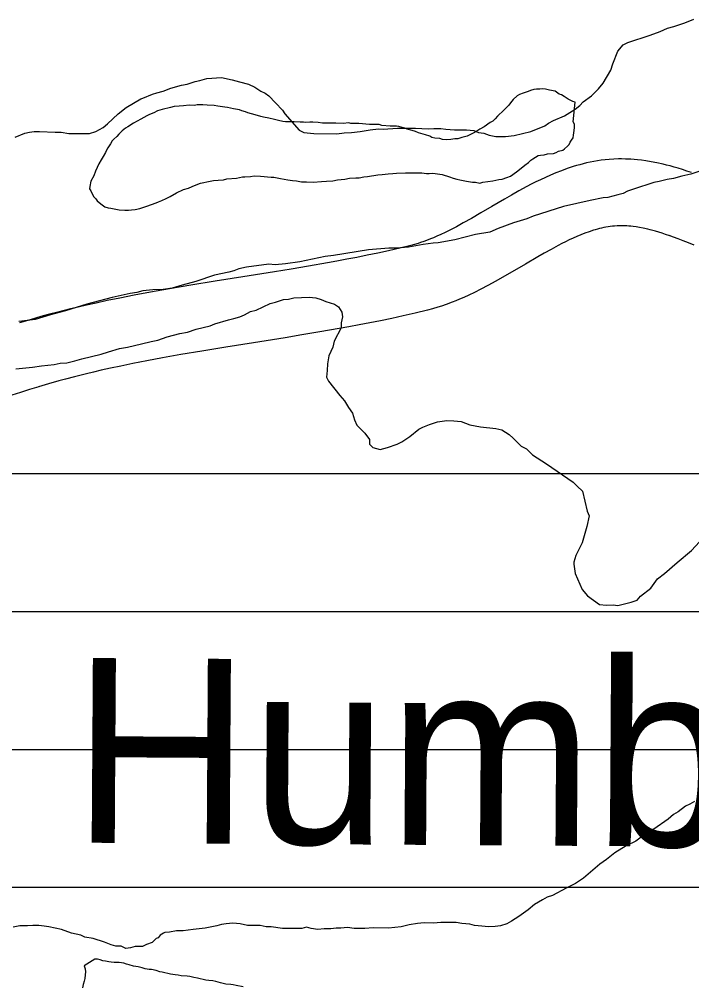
# Model space of a CAD drawing. Extents: x 3313447 to 3351316, y 703786 to 729172.
# Drawn here: x 3325631.9 to 3325933.8, y 724687.4 to 725121.5 of the extents above; entities that cross this region are included whole.
import ezdxf

# ---------------------------------------------------------------- set-up
doc = ezdxf.new("R2010")
doc.units = 0
for name, color, linetype in [('V-BLDG-IDEN', 7, 'Continuous'), ('V-ROAD-CNTR', 7, 'Continuous'), ('V-SITE-VEGE', 7, 'Continuous'), ('V-TOPO-SHOR', 7, 'Continuous'), ('V-UTIL-LINE', 7, 'Continuous')]:
    doc.layers.add(name, color=color, linetype=linetype)

msp = doc.modelspace()

# ---------------------------------------------------------------- linework, layer by layer
at = {"layer": 'V-ROAD-CNTR'}
for points in [[(3325933.71, 725052.63), (3325931.66, 725053.34), (3325929.62, 725054.01), (3325927.7, 725054.6), (3325925.89, 725055.14), (3325924.17, 725055.62), (3325922.55, 725056.04), (3325920.96, 725056.43), (3325918.13, 725057.06), (3325915.56, 725057.55), (3325913.28, 725057.92), (3325911.28, 725058.2), (3325909.51, 725058.4), (3325907.94, 725058.54), (3325906.5, 725058.64), (3325904.16, 725058.75), (3325902.32, 725058.78), (3325900.88, 725058.77), (3325898.83, 725058.7), (3325896.76, 725058.56), (3325894.95, 725058.39), (3325893.2, 725058.17), (3325891.5, 725057.92), (3325889.84, 725057.63), (3325888.22, 725057.31), (3325886.64, 725056.97), (3325885.1, 725056.6), (3325883.6, 725056.2), (3325882.13, 725055.79), (3325880.65, 725055.34), (3325877.95, 725054.45), (3325875.31, 725053.5), (3325872.79, 725052.51), (3325870.39, 725051.51), (3325868.1, 725050.49), (3325865.91, 725049.47), (3325863.81, 725048.45), (3325861.8, 725047.44), (3325859.85, 725046.42), (3325856.22, 725044.47), (3325852.83, 725042.57), (3325849.7, 725040.77), (3325843.99, 725037.42), (3325839.08, 725034.53), (3325834.87, 725032.09), (3325831.25, 725030.04), (3325828.14, 725028.34), (3325825.45, 725026.94), (3325823.13, 725025.78), (3325821.13, 725024.82), (3325819.39, 725024.04), (3325817.89, 725023.39), (3325816.59, 725022.85), (3325815.51, 725022.42), (3325813.49, 725021.67), (3325812.04, 725021.18), (3325811.02, 725020.85), (3325809.4, 725020.37), (3325807.76, 725019.93), (3325802.7, 725018.71), (3325797.71, 725017.57), (3325792.82, 725016.5), (3325788.06, 725015.5), (3325783.42, 725014.57), (3325778.89, 725013.7), (3325774.48, 725012.87), (3325770.2, 725012.09), (3325761.8, 725010.63), (3325753.88, 725009.3), (3325746.41, 725008.09), (3325732.28, 725005.84), (3325719.82, 725003.86), (3325708.86, 725002.08), (3325699.24, 725000.44), (3325690.8, 724998.94), (3325683.41, 724997.56), (3325676.94, 724996.28), (3325671.28, 724995.12), (3325666.33, 724994.05), (3325662, 724993.08), (3325658.22, 724992.2), (3325654.89, 724991.4), (3325649.13, 724989.97), (3325644.8, 724988.83), (3325641.53, 724987.94), (3325636.68, 724986.57), (3325631.94, 724985.16)], [(3325923.94, 725024.27), (3325922.1, 725024.9), (3325920.5, 725025.43), (3325919.01, 725025.89), (3325917.63, 725026.3), (3325916.35, 725026.65), (3325915.17, 725026.96), (3325914.13, 725027.22), (3325912.05, 725027.68), (3325910.32, 725028.01), (3325908.84, 725028.25), (3325907.56, 725028.43), (3325906.46, 725028.55), (3325905.52, 725028.64), (3325904.76, 725028.69), (3325903.25, 725028.76), (3325902.22, 725028.78), (3325901.51, 725028.77), (3325900.33, 725028.73), (3325899.18, 725028.65), (3325898.21, 725028.56), (3325897.23, 725028.44), (3325896.26, 725028.3), (3325895.29, 725028.13), (3325894.33, 725027.94), (3325893.37, 725027.73), (3325892.42, 725027.5), (3325891.48, 725027.25), (3325890.54, 725026.99), (3325889.66, 725026.72), (3325887.72, 725026.09), (3325885.88, 725025.42), (3325884.07, 725024.71), (3325882.28, 725023.96), (3325880.53, 725023.18), (3325878.81, 725022.38), (3325877.12, 725021.56), (3325875.47, 725020.73), (3325873.88, 725019.9), (3325870.66, 725018.17), (3325867.63, 725016.47), (3325864.76, 725014.82), (3325859.2, 725011.56), (3325854.24, 725008.64), (3325849.79, 725006.06), (3325845.81, 725003.81), (3325842.27, 725001.87), (3325839.1, 725000.22), (3325836.28, 724998.81), (3325833.78, 724997.62), (3325831.55, 724996.61), (3325829.58, 724995.76), (3325827.84, 724995.04), (3325826.25, 724994.41), (3325823.58, 724993.41), (3325821.49, 724992.7), (3325819.86, 724992.18), (3325817.48, 724991.47), (3325815.11, 724990.85), (3325809.58, 724989.51), (3325804.26, 724988.29), (3325799.1, 724987.16), (3325794.08, 724986.12), (3325789.22, 724985.14), (3325784.49, 724984.22), (3325779.91, 724983.37), (3325775.45, 724982.56), (3325766.85, 724981.06), (3325758.77, 724979.71), (3325751.18, 724978.47), (3325736.99, 724976.22), (3325724.59, 724974.24), (3325713.78, 724972.48), (3325704.38, 724970.89), (3325696.19, 724969.43), (3325689.07, 724968.1), (3325682.87, 724966.88), (3325677.47, 724965.76), (3325672.77, 724964.75), (3325668.67, 724963.83), (3325665.11, 724963.01), (3325662.02, 724962.27), (3325656.58, 724960.9), (3325652.54, 724959.85), (3325649.55, 724959.03), (3325645.04, 724957.76), (3325640.48, 724956.4)], [(3325934.88, 725019.99), (3325932.32, 725021.05), (3325929.95, 725022.01), (3325927.75, 725022.86), (3325925.72, 725023.63), (3325923.74, 725024.34)], [(3325640.61, 724956.44), (3325636.39, 724955.15), (3325632.36, 724953.88), (3325628.47, 724952.64)]]:
    msp.add_lwpolyline(points, dxfattribs=at)
at = {"layer": 'V-SITE-VEGE'}
for points in [[(3325630, 725068.59), (3325634.27, 725070.44), (3325636.41, 725070.89), (3325638.54, 725071.11), (3325640.9, 725071.09), (3325647.99, 725070.78), (3325650.59, 725070.76), (3325654.13, 725070.25), (3325663.36, 725070.17), (3325666.2, 725071.08), (3325669.53, 725072.94), (3325671.44, 725074.58), (3325676.21, 725079.03), (3325679.78, 725081.83), (3325686.44, 725085.79), (3325687.39, 725086.02), (3325691.66, 725087.87), (3325693.56, 725088.56), (3325696.4, 725089.24), (3325699.96, 725090.63), (3325704.7, 725092), (3325707.31, 725092.45), (3325710.87, 725093.6), (3325713, 725094.05), (3325716.08, 725094.97), (3325722.71, 725095.38), (3325727.42, 725094.39), (3325730.73, 725093.41), (3325734.74, 725092.43), (3325737.56, 725090.98), (3325740.38, 725089.3), (3325742.26, 725088.33), (3325743.91, 725087.14), (3325746.95, 725084.03), (3325750, 725080.7), (3325751.16, 725079.03), (3325757.48, 725071.64), (3325759.59, 725070.68), (3325764.08, 725070.16), (3325774.48, 725070.06), (3325777.8, 725070.5), (3325781.11, 725070.71), (3325784.9, 725071.14), (3325789.4, 725071.81), (3325793.19, 725072.25), (3325795.31, 725072.23), (3325801.7, 725072.64), (3325809.74, 725072.56), (3325815.41, 725072.28), (3325818.01, 725072.49), (3325821.09, 725072.46), (3325823.45, 725072.2), (3325827.23, 725071.93), (3325832.66, 725071.88), (3325835.98, 725071.61), (3325838.1, 725070.64), (3325840.46, 725070.38), (3325842.81, 725069.42), (3325845.88, 725068.91), (3325850.14, 725068.88), (3325854.16, 725069.31), (3325861.51, 725071.13), (3325867.91, 725073.67), (3325869.58, 725074.84), (3325871.72, 725076), (3325876.7, 725078.08), (3325879.08, 725079.71), (3325881.46, 725081.11), (3325883.61, 725082.75), (3325885.04, 725084.39), (3325888.85, 725087.19), (3325891.95, 725090.23), (3325894.1, 725092.81), (3325897.47, 725098.69), (3325898.44, 725101.52), (3325900.62, 725107.18), (3325903.02, 725109.99), (3325905.15, 725111.15), (3325915.12, 725114.37), (3325919.62, 725115.98), (3325922.95, 725117.6), (3325925.79, 725118.29), (3325930.77, 725119.9), (3325934.81, 725121.51)], [(3325937, 725053.16), (3325933.44, 725052.01), (3325929.41, 725051.1), (3325925.62, 725049.95), (3325922.78, 725049.51), (3325919.22, 725048.6), (3325916.85, 725048.15), (3325907.61, 725045.16)], [(3325907.61, 725045.16), (3325905, 725044.24), (3325903.1, 725043.31), (3325900.72, 725042.62), (3325896.22, 725041.48), (3325894.09, 725041.27)], [(3325894.09, 725041.27), (3325888.17, 725040.14), (3325876.32, 725037.42), (3325862.56, 725033.05), (3325859.72, 725031.9), (3325853.79, 725030.06), (3325846.91, 725027.53), (3325843.11, 725025.91), (3325836.71, 725024.79), (3325827.47, 725022.51), (3325819.89, 725021.16), (3325817.76, 725020.94), (3325813.26, 725020.28), (3325806.63, 725019.16), (3325801.19, 725018.74), (3325797.88, 725018.77), (3325788.65, 725017.91), (3325773.02, 725015.46), (3325769.24, 725015.02), (3325757.86, 725012.52), (3325751.47, 725011.64), (3325746.74, 725011.21), (3325743.9, 725011.48), (3325733.96, 725010.15), (3325730.41, 725009.47), (3325728.27, 725008.55), (3325725.9, 725007.86), (3325719.5, 725006.5), (3325711.2, 725003.74), (3325705.04, 725002.15), (3325700.53, 725000.77), (3325696.51, 725000.1), (3325691.77, 724999.91), (3325687.28, 724999.48), (3325684.67, 724998.79), (3325681.59, 724998.35), (3325673.54, 724996.53), (3325662.16, 724993.57), (3325652.67, 724990.58), (3325645.8, 724988.76), (3325638.92, 724986.7), (3325634.19, 724986.03), (3325631.58, 724985.82)], [(3325630.3, 724964.45), (3325637.84, 724965.28), (3325641.77, 724965.85), (3325647.5, 724966.4), (3325650.22, 724966.97), (3325653.24, 724967.25), (3325656.86, 724968.12), (3325659.89, 724968.99), (3325668.65, 724971.02), (3325671.97, 724972.2), (3325676.81, 724973.66), (3325680.43, 724974.22), (3325686.78, 724975.67), (3325691.01, 724976.84), (3325694.03, 724977.41), (3325698.27, 724978.88), (3325704.01, 724980.33), (3325707.33, 724980.91), (3325711.26, 724982.38), (3325717.6, 724983.82), (3325719.72, 724984.71), (3325725.77, 724986.46), (3325728.19, 724987.04), (3325730.91, 724987.92), (3325733.03, 724988.8), (3325735.75, 724990.28), (3325738.17, 724990.86), (3325744.53, 724993.82), (3325746.95, 724994.4), (3325750.57, 724995.57), (3325752.69, 724995.85), (3325755.1, 724996.43), (3325762.04, 724996.67), (3325765.05, 724996.34), (3325767.46, 724995.71), (3325769.56, 724994.79), (3325773.47, 724993.55), (3325775.27, 724992.32)], [(3325775.27, 724992.32), (3325776.75, 724989.9), (3325777.03, 724987.78), (3325776.4, 724985.08), (3325776.38, 724982.96), (3325773.31, 724976.97), (3325772.68, 724974.26), (3325770.83, 724970.36), (3325770.2, 724966.74), (3325770.17, 724963.73), (3325769.84, 724960.72), (3325770.73, 724958.9), (3325775.79, 724952.52), (3325777.88, 724950.09), (3325779.66, 724947.06), (3325781.45, 724944.63), (3325782.32, 724941.61), (3325783.51, 724939.19), (3325787.09, 724935.54), (3325789.17, 724932.8), (3325789.15, 724930.69), (3325790.65, 724929.17), (3325793.95, 724928.23), (3325797.28, 724929.11), (3325801.51, 724930.58), (3325803.63, 724931.76), (3325807.27, 724934.14), (3325811.22, 724937.42), (3325813.04, 724938.31), (3325816.06, 724939.48), (3325819.7, 724940.65), (3325823.92, 724941.22), (3325826.93, 724941.19), (3325830.25, 724940.86), (3325834.15, 724939.31), (3325838.97, 724938.36)], [(3325838.97, 724938.36), (3325845.89, 724937.69), (3325848.6, 724937.07), (3325851.9, 724934.92), (3325853.69, 724933.4), (3325857.27, 724929.75), (3325859.67, 724928.52), (3325862.36, 724925.78), (3325868.66, 724921.8), (3325880.63, 724913.55), (3325882.43, 724911.72), (3325884.82, 724909.59), (3325886.84, 724900.53), (3325887.73, 724898.41), (3325886.78, 724893.59), (3325884.6, 724886.38), (3325881.83, 724880.68), (3325880.9, 724877.67), (3325880.89, 724876.77), (3325881.45, 724872.54), (3325884.7, 724865.28), (3325887.09, 724862.54), (3325892.48, 724858.57), (3325895.49, 724858.24), (3325898.5, 724858.52), (3325900.61, 724858.19), (3325906.65, 724859.64), (3325909.38, 724860.52), (3325910.9, 724862.32), (3325915.46, 724865.89), (3325918.51, 724870.08), (3325921.55, 724872.47), (3325927.32, 724877.54), (3325933.7, 724882.9), (3325942.84, 724892.76)], [(3325935.05, 724770.14), (3325932.93, 724768.96), (3325931.11, 724768.07), (3325927.77, 724765.39), (3325925.65, 724764.2), (3325923.22, 724762.11), (3325916.85, 724757.65), (3325911.08, 724754.09), (3325908.66, 724752.3), (3325904.42, 724750.23), (3325899.26, 724746.97), (3325895.61, 724743.99), (3325892.58, 724741.9), (3325885.29, 724735.64), (3325881.65, 724733.27), (3325877.41, 724731.2), (3325871.35, 724727.94), (3325868.93, 724727.06), (3325866.8, 724725.87), (3325863.17, 724723.79), (3325860.43, 724721.41), (3325856.18, 724718.43), (3325852.85, 724716.35), (3325850.73, 724715.17), (3325848, 724714.29), (3325845.59, 724714.01), (3325842.57, 724713.74), (3325839.56, 724714.07), (3325836.25, 724714.4), (3325834.15, 724715.02), (3325830.53, 724715.36), (3325828.12, 724715.68), (3325821.19, 724715.75), (3325817.87, 724715.48), (3325813.65, 724715.52), (3325810.63, 724715.24), (3325807.01, 724714.68), (3325803.38, 724713.81), (3325797.65, 724713.26), (3325790.72, 724713.32), (3325787.1, 724713.06), (3325782.27, 724713.1), (3325779.26, 724713.43), (3325776.24, 724713.16), (3325774.13, 724713.18), (3325771.72, 724712.9), (3325768.71, 724712.93), (3325765.99, 724712.65), (3325762.98, 724712.98), (3325760.88, 724713.6), (3325758.76, 724713.02)], [(3325758.76, 724713.02), (3325755.44, 724713.05), (3325750.02, 724713.1), (3325744.9, 724713.76), (3325742.79, 724713.78), (3325740.08, 724714.41), (3325734.35, 724714.46), (3325731.04, 724715.09), (3325727.73, 724715.43), (3325724.71, 724715.15), (3325722.6, 724714.87), (3325720.49, 724714.29), (3325715.35, 724713.13), (3325709.92, 724712.58), (3325705.39, 724712.02), (3325702.38, 724712.05), (3325699.36, 724711.47), (3325697.24, 724711.19), (3325696.64, 724710.9), (3325695.12, 724710.01), (3325694.21, 724708.81), (3325693.3, 724708.52), (3325691.48, 724706.73), (3325689.05, 724705.84), (3325687.24, 724704.96), (3325683.92, 724704.99), (3325681.8, 724704.4), (3325679.69, 724704.12), (3325677.59, 724705.05), (3325675.18, 724705.07), (3325673.08, 724705.69), (3325670.07, 724706.93), (3325664.96, 724708.48), (3325661.35, 724709.12), (3325659.55, 724710.04), (3325655.34, 724710.98), (3325650.83, 724712.53), (3325645.11, 724713.8), (3325643.01, 724714.11), (3325640.6, 724714.44), (3325637.89, 724714.46), (3325635.47, 724714.19), (3325632.16, 724714.22), (3325629.14, 724713.65)]]:
    msp.add_lwpolyline(points, dxfattribs=at)
at = {"layer": 'V-TOPO-SHOR'}
for points in [[(3325881.51, 725084.36), (3325880.47, 725084.57), (3325878.41, 725085.63), (3325877.38, 725086.26), (3325876.56, 725086.89), (3325875.32, 725087.52), (3325874.29, 725087.94), (3325872.44, 725089.2), (3325869.96, 725089.64), (3325868.1, 725090.07), (3325866.66, 725090.3), (3325865.62, 725090.1), (3325864.17, 725090.11), (3325862.93, 725089.91), (3325861.47, 725089.52), (3325860.44, 725089.11), (3325858.15, 725088.3), (3325856.49, 725087.7), (3325855.45, 725087.09), (3325853.57, 725085.45), (3325852.52, 725084.01), (3325851.68, 725082.98), (3325849.38, 725080.73), (3325846.67, 725078.06), (3325845.62, 725076.83), (3325844.58, 725075.8), (3325843.33, 725075.19), (3325840.62, 725073.15), (3325838.74, 725072.13), (3325837.29, 725071.32), (3325835.62, 725070.3), (3325832.92, 725069.08), (3325830.64, 725068.48), (3325828.77, 725067.88), (3325827.52, 725067.89), (3325825.66, 725067.49), (3325823.58, 725067.31), (3325821.93, 725067.53), (3325820.69, 725067.95), (3325818.42, 725068.18), (3325817.18, 725068.4), (3325816.15, 725069.03), (3325814.29, 725069.67), (3325811.2, 725070.53), (3325809.75, 725071.17), (3325808.31, 725071.59), (3325806.03, 725072.23), (3325805, 725072.66), (3325803.76, 725072.88), (3325802.32, 725073.31), (3325801.29, 725073.52), (3325799.63, 725073.54), (3325798.39, 725073.55), (3325794.66, 725073.79), (3325793.42, 725074.22), (3325791.98, 725074.23), (3325790.94, 725074.24), (3325789.08, 725074.26), (3325784.32, 725074.72), (3325782.66, 725074.73), (3325780.8, 725074.75), (3325779.77, 725074.97), (3325777.28, 725074.78), (3325773.97, 725074.81), (3325772.73, 725074.83), (3325771.28, 725074.84), (3325769.21, 725074.86), (3325767.97, 725074.87), (3325766.11, 725075.09), (3325763.62, 725075.33), (3325762.38, 725075.34), (3325760.52, 725075.15), (3325759.48, 725075.36), (3325758.04, 725075.38), (3325755.34, 725075.4), (3325752.44, 725075.43), (3325751.41, 725075.44), (3325750.17, 725075.66), (3325748.31, 725076.09), (3325746.45, 725076.52), (3325743.97, 725077.17), (3325741.49, 725077.61), (3325740.25, 725077.83), (3325738.81, 725078.25), (3325736.13, 725079.1), (3325734.47, 725079.54), (3325733.44, 725079.96), (3325731.79, 725080.39), (3325730.76, 725080.81), (3325728.07, 725081.25), (3325725.39, 725081.9), (3325724.15, 725082.11), (3325722.08, 725082.34), (3325721.04, 725082.56), (3325719.39, 725082.78), (3325716.29, 725083.02), (3325714.22, 725083.04), (3325711.73, 725083.06), (3325710.49, 725082.87), (3325708.21, 725082.89), (3325705.52, 725082.7)], [(3325705.52, 725082.7), (3325703.65, 725082.52), (3325701.38, 725082.33), (3325699.71, 725081.93), (3325695.98, 725080.93), (3325693.9, 725080.33), (3325692.24, 725079.52), (3325690.37, 725078.71), (3325689.12, 725078.1), (3325686.42, 725076.68), (3325683.09, 725074.84), (3325680.59, 725073.21), (3325679.54, 725072.6), (3325678.08, 725071.37), (3325676.62, 725069.94), (3325675.58, 725068.91), (3325674.32, 725067.68), (3325673.49, 725066.86), (3325672.85, 725065.62), (3325671.6, 725063.77), (3325670.96, 725062.74), (3325670.54, 725061.71), (3325669.49, 725059.86), (3325668.65, 725058.42), (3325667.59, 725056.56), (3325666.11, 725053.27), (3325665.27, 725051.2), (3325664, 725048.73), (3325663.56, 725046.46), (3325663.35, 725045.43), (3325663.96, 725044.39), (3325665.18, 725041.89), (3325666.2, 725040.84), (3325666.81, 725040.01), (3325668.46, 725038.55), (3325670.31, 725037.29), (3325671.75, 725036.86), (3325673, 725036.64), (3325675.27, 725036.2), (3325676.71, 725035.98), (3325679.2, 725035.75), (3325680.85, 725035.74), (3325682.3, 725035.93), (3325683.96, 725036.12), (3325686.04, 725036.52), (3325689.15, 725037.52), (3325693.31, 725039.14), (3325694.35, 725039.54), (3325695.8, 725040.15), (3325697.88, 725040.96), (3325699.54, 725041.98), (3325702.46, 725043.61), (3325705.58, 725045.03), (3325707.86, 725045.63), (3325709.52, 725046.44), (3325712.02, 725047.45), (3325713.26, 725047.85), (3325717.62, 725048.85), (3325719.07, 725049.04), (3325721.14, 725049.23), (3325723.63, 725049.41), (3325725.08, 725049.81), (3325729.44, 725050.19), (3325732.13, 725050.78), (3325733.17, 725050.77), (3325735.65, 725050.95), (3325737.31, 725051.15), (3325740.21, 725051.12), (3325744.96, 725050.66), (3325746.21, 725050.65), (3325749.1, 725050), (3325752.41, 725049.34), (3325754.47, 725049.12), (3325756.33, 725048.9), (3325758.61, 725048.46), (3325760.89, 725048.44), (3325763.78, 725048.41), (3325767.51, 725048.58), (3325769.79, 725048.77), (3325772.69, 725048.95), (3325774.77, 725049.34), (3325778.08, 725049.72), (3325780.16, 725050.12), (3325783.06, 725050.3), (3325784.5, 725050.29), (3325786.58, 725050.68), (3325788.24, 725050.87), (3325792.8, 725051.66), (3325794.87, 725051.84), (3325797.56, 725052.03), (3325799.63, 725052.21), (3325801.29, 725052.41), (3325805.23, 725052.58), (3325806.88, 725052.56), (3325808.12, 725052.55), (3325809.37, 725052.54), (3325812.68, 725052.5), (3325814.75, 725052.28), (3325815.99, 725052.27), (3325817.23, 725052.46), (3325818.68, 725052.24)], [(3325818.68, 725052.24), (3325821.78, 725051.8), (3325825.08, 725050.73), (3325826.73, 725050.09), (3325828.39, 725049.67), (3325829.63, 725049.45), (3325832.73, 725048.79), (3325835.42, 725048.36), (3325836.66, 725048.34), (3325838.72, 725047.91), (3325839.97, 725048.31), (3325844.53, 725048.89), (3325847.23, 725049.49), (3325848.68, 725049.68), (3325850.75, 725050.49), (3325852.42, 725051.09), (3325855.12, 725052.93), (3325857.21, 725054.57), (3325858.88, 725056), (3325860.55, 725057.23), (3325861.59, 725058.25), (3325862.43, 725058.87), (3325864.92, 725060.29), (3325865.96, 725060.49), (3325867.62, 725060.68), (3325869.07, 725061.08), (3325871.77, 725061.26), (3325873.01, 725061.66), (3325874.05, 725062.27), (3325875.92, 725062.67), (3325876.75, 725063.29), (3325878.01, 725064.52), (3325878.84, 725065.34), (3325879.27, 725066.37), (3325879.9, 725067.19), (3325880.53, 725068.22), (3325880.74, 725069.46), (3325880.96, 725070.49), (3325880.97, 725071.53), (3325881.19, 725072.97), (3325881.21, 725074.42), (3325880.59, 725075.46), (3325881.51, 725084.36)], [(3325726.78, 724687.89), (3325724.66, 724688.06), (3325722.24, 724688.69), (3325720.12, 724689.17), (3325718.76, 724689.48), (3325716.94, 724689.65), (3325715.58, 724689.82), (3325711.95, 724690.76), (3325710.28, 724691.08), (3325708.46, 724691.55), (3325707.25, 724691.56), (3325704.52, 724691.74), (3325703.17, 724692.06), (3325701.8, 724692.22), (3325699.68, 724692.54), (3325696.05, 724693.49), (3325694.99, 724693.65), (3325693.33, 724694.12), (3325691.21, 724694.59), (3325690.15, 724694.6), (3325688.33, 724694.92), (3325686.97, 724695.39), (3325685.16, 724695.86), (3325683.19, 724696.19), (3325681.22, 724696.66), (3325680.01, 724696.97), (3325678.8, 724697.44), (3325676.68, 724697.76), (3325674.41, 724697.79), (3325673.05, 724697.95), (3325671.99, 724698.11), (3325670.63, 724698.43), (3325669.42, 724698.59), (3325668.21, 724698.91), (3325667, 724699.22), (3325665.78, 724699.23), (3325661.05, 724696.24)], [(3325661.05, 724696.24), (3325661.5, 724694.88), (3325661.64, 724693.51), (3325661.47, 724692.3), (3325661.31, 724690.63), (3325660.99, 724689.42), (3325660.52, 724687.91), (3325660.2, 724686.4)], [(3325732.38, 724686.78), (3325729.2, 724687.41), (3325727.83, 724687.73), (3325726.78, 724687.89)]]:
    msp.add_lwpolyline(points, dxfattribs=at)
at = {"layer": 'V-UTIL-LINE'}
for p, q in [((3321241.31, 724917.49), (3326187.34, 724917.49)), ((3321266.1, 724855.51), (3326150.16, 724855.51)), ((3321278.5, 724793.53), (3326125.36, 724793.53)), ((3321315.69, 724731.55), (3326125.36, 724731.55))]:
    msp.add_line(p, q, dxfattribs=at)

# ---------------------------------------------------------------- texts
at = {"layer": 'V-BLDG-IDEN'}
msp.add_text('Humble Gas Corp.', height=82.9998, rotation=359.6345, dxfattribs=at).set_placement((3325655.26, 724751.62))

doc.saveas('drawing.dxf')
